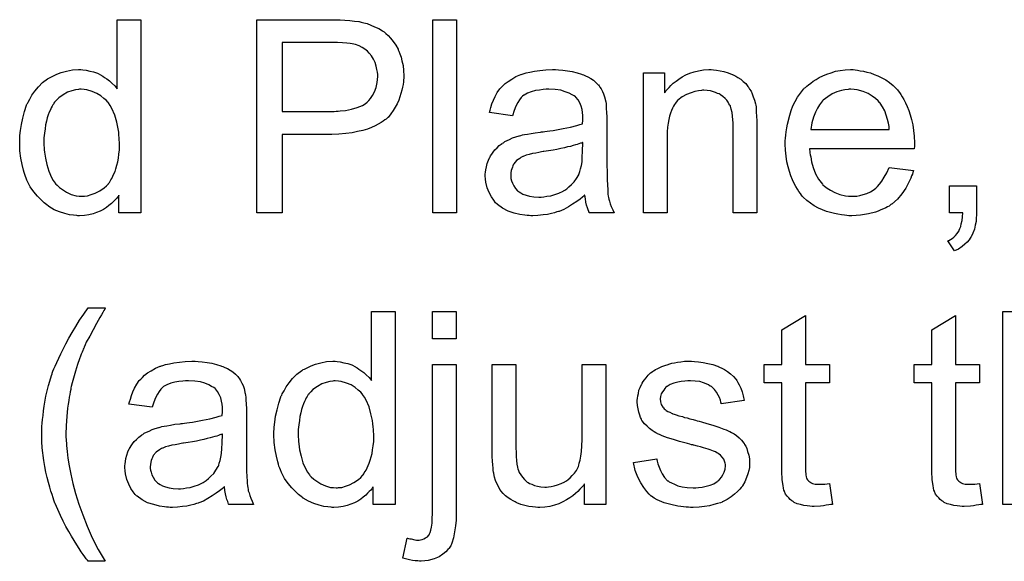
# Model space of a CAD drawing. Extents: x -1.5 to 9, y -3 to 5.
# Tile 339 of 368: x 5.712 to 6.121, y 3.262 to 3.486. Entities that reach past the tile are written whole.
import ezdxf

# ---------------------------------------------------------------- set-up
doc = ezdxf.new("R2010")
doc.units = 0
doc.layers.add('qfn16-30-34-a_mechanical_19', color=1, linetype='CONTINUOUS')

msp = doc.modelspace()

# ---------------------------------------------------------------- linework, layer by layer
at = {"layer": 'qfn16-30-34-a_mechanical_19', "color": 1}
for points in [[(5.762393, 3.406298), (5.753252, 3.406298), (5.753252, 3.413587), (5.753137, 3.413472), (5.753021, 3.41324), (5.752674, 3.412778), (5.752211, 3.412199), (5.751632, 3.41162), (5.750938, 3.410926), (5.750128, 3.410116), (5.749087, 3.409307), (5.748046, 3.408497), (5.746889, 3.407687), (5.7455, 3.406992), (5.743996, 3.406414), (5.742492, 3.405836), (5.740757, 3.405373), (5.738905, 3.405141), (5.736939, 3.405026), (5.736244, 3.405026), (5.735782, 3.405141), (5.734393, 3.405257), (5.732773, 3.405488), (5.730806, 3.405951), (5.728608, 3.406645), (5.72641, 3.407571), (5.724212, 3.408844), (5.724096, 3.408844), (5.72398, 3.409075), (5.723286, 3.409538), (5.722245, 3.410463), (5.720972, 3.41162), (5.719468, 3.413125), (5.717964, 3.414976), (5.71646, 3.417058), (5.715187, 3.419488), (5.715187, 3.419604), (5.715071, 3.419835), (5.714956, 3.420182), (5.714724, 3.420645), (5.714493, 3.421339), (5.714146, 3.422149), (5.713914, 3.422959), (5.713683, 3.424), (5.713104, 3.426314), (5.712526, 3.428976), (5.712179, 3.431984), (5.712063, 3.435223), (5.712063, 3.435339), (5.712063, 3.43557), (5.712063, 3.436033), (5.712063, 3.436727), (5.712179, 3.437422), (5.712179, 3.438347), (5.71241, 3.44043), (5.712757, 3.44286), (5.713336, 3.445521), (5.71403, 3.448297), (5.714956, 3.450959), (5.714956, 3.451074), (5.715071, 3.451306), (5.715303, 3.451653), (5.715534, 3.452115), (5.716228, 3.453388), (5.717154, 3.455008), (5.718311, 3.456744), (5.719815, 3.458479), (5.721551, 3.46033), (5.723633, 3.461834), (5.723749, 3.461834), (5.723864, 3.46195), (5.724212, 3.462181), (5.724674, 3.462413), (5.725831, 3.462991), (5.727451, 3.463801), (5.729302, 3.464495), (5.731501, 3.465074), (5.73393, 3.465537), (5.736476, 3.465652), (5.737401, 3.465652), (5.738327, 3.465537), (5.7396, 3.465421), (5.741104, 3.465074), (5.742724, 3.464727), (5.744343, 3.464148), (5.745847, 3.463338), (5.746079, 3.463223), (5.746542, 3.462991), (5.747236, 3.462413), (5.748162, 3.461834), (5.749319, 3.461024), (5.75036, 3.459983), (5.751517, 3.458942), (5.752558, 3.457669), (5.752558, 3.486363), (5.762393, 3.486363), (5.762393, 3.406298)], [(5.845002, 3.486247), (5.846969, 3.486131), (5.849052, 3.486016), (5.851019, 3.485784), (5.852754, 3.485553), (5.852986, 3.485553), (5.853796, 3.485321), (5.854837, 3.48509), (5.856225, 3.484743), (5.857729, 3.484164), (5.859349, 3.48347), (5.861085, 3.48266), (5.862589, 3.481735), (5.86282, 3.481619), (5.863283, 3.481272), (5.863977, 3.480578), (5.864903, 3.479768), (5.865944, 3.478727), (5.866985, 3.477338), (5.868142, 3.475834), (5.869068, 3.474099), (5.869184, 3.473867), (5.869415, 3.473289), (5.869878, 3.472247), (5.870341, 3.470859), (5.870688, 3.469239), (5.871151, 3.467388), (5.871382, 3.465305), (5.871498, 3.463107), (5.871498, 3.462991), (5.871498, 3.462644), (5.871498, 3.462181), (5.871382, 3.461372), (5.871266, 3.460562), (5.871151, 3.45952), (5.870919, 3.458363), (5.870688, 3.457091), (5.869878, 3.45443), (5.869415, 3.453041), (5.868721, 3.451537), (5.867911, 3.450033), (5.867101, 3.448644), (5.86606, 3.447256), (5.864903, 3.445868), (5.864787, 3.445752), (5.864556, 3.445521), (5.864209, 3.445173), (5.86363, 3.444826), (5.862936, 3.444248), (5.86201, 3.443669), (5.860853, 3.442975), (5.859581, 3.442397), (5.858077, 3.441702), (5.856341, 3.441008), (5.85449, 3.44043), (5.852292, 3.439967), (5.849977, 3.439504), (5.847432, 3.439157), (5.84454, 3.438926), (5.841531, 3.43881), (5.821052, 3.43881), (5.821052, 3.406298), (5.810408, 3.406298), (5.810408, 3.486363), (5.843267, 3.486363), (5.845002, 3.486247)], [(5.893365, 3.406298), (5.88353, 3.406298), (5.88353, 3.486363), (5.893365, 3.486363), (5.893365, 3.406298)], [(5.843961, 3.476875), (5.821052, 3.476875), (5.821052, 3.448297), (5.842573, 3.448297), (5.843383, 3.448413), (5.844193, 3.448413), (5.845118, 3.448529), (5.847316, 3.44876), (5.849746, 3.449223), (5.852176, 3.449917), (5.854374, 3.450843), (5.855415, 3.451421), (5.856225, 3.452115), (5.856457, 3.452347), (5.856919, 3.45281), (5.857614, 3.453735), (5.858424, 3.454892), (5.859234, 3.456396), (5.859928, 3.458248), (5.860391, 3.46033), (5.860622, 3.46276), (5.860622, 3.462876), (5.860622, 3.462991), (5.860622, 3.46357), (5.860506, 3.464611), (5.860275, 3.465768), (5.860043, 3.467041), (5.859581, 3.468545), (5.858886, 3.469933), (5.858077, 3.471322), (5.857961, 3.471437), (5.857614, 3.4719), (5.857035, 3.472479), (5.856341, 3.473289), (5.8553, 3.474099), (5.854143, 3.474793), (5.85287, 3.475487), (5.851366, 3.476065), (5.85125, 3.476065), (5.850787, 3.476181), (5.850093, 3.476297), (5.849168, 3.476528), (5.847779, 3.476644), (5.846044, 3.47676), (5.843961, 3.476875)], [(5.935711, 3.465537), (5.937447, 3.465421), (5.939414, 3.46519), (5.941381, 3.464843), (5.943347, 3.46438), (5.945199, 3.463801), (5.94543, 3.463686), (5.946008, 3.463454), (5.946818, 3.463107), (5.94786, 3.462644), (5.949017, 3.46195), (5.950174, 3.461256), (5.951215, 3.46033), (5.952141, 3.459405), (5.952256, 3.459289), (5.952488, 3.458942), (5.952835, 3.458363), (5.953298, 3.457669), (5.953876, 3.456628), (5.954339, 3.455586), (5.954802, 3.454314), (5.955149, 3.45281), (5.955149, 3.452694), (5.955265, 3.452347), (5.95538, 3.451653), (5.955496, 3.450727), (5.955496, 3.449454), (5.955612, 3.44795), (5.955727, 3.445983), (5.955727, 3.443785), (5.955727, 3.430595), (5.955727, 3.43048), (5.955727, 3.430017), (5.955727, 3.429323), (5.955727, 3.428397), (5.955727, 3.427356), (5.955727, 3.426083), (5.955843, 3.423306), (5.955843, 3.420414), (5.955959, 3.417521), (5.956074, 3.416249), (5.956074, 3.415091), (5.95619, 3.41405), (5.956306, 3.41324), (5.956306, 3.413125), (5.956422, 3.412662), (5.956537, 3.411968), (5.956884, 3.411042), (5.957116, 3.410001), (5.957578, 3.408844), (5.958157, 3.407571), (5.958735, 3.406298), (5.948438, 3.406298), (5.948323, 3.406414), (5.948207, 3.406877), (5.947975, 3.407455), (5.947628, 3.408381), (5.947281, 3.409422), (5.94705, 3.410695), (5.946818, 3.412083), (5.946587, 3.413587), (5.946471, 3.413587), (5.946356, 3.413356), (5.945661, 3.412778), (5.94462, 3.411968), (5.943232, 3.410926), (5.941496, 3.409885), (5.939761, 3.408728), (5.937909, 3.407687), (5.935943, 3.406877), (5.935711, 3.406761), (5.935017, 3.406645), (5.933976, 3.406298), (5.932703, 3.405951), (5.931083, 3.405604), (5.929232, 3.405373), (5.927149, 3.405141), (5.925067, 3.405026), (5.924141, 3.405026), (5.923447, 3.405141), (5.922637, 3.405141), (5.921712, 3.405257), (5.919629, 3.405604), (5.917315, 3.406183), (5.91477, 3.406992), (5.912456, 3.408149), (5.910373, 3.409654), (5.910141, 3.409885), (5.909563, 3.410463), (5.908753, 3.411505), (5.907828, 3.412893), (5.906902, 3.414629), (5.906092, 3.416596), (5.905514, 3.419025), (5.905398, 3.420182), (5.905282, 3.421571), (5.905282, 3.421802), (5.905282, 3.422265), (5.905398, 3.423075), (5.905514, 3.424116), (5.905745, 3.425389), (5.906092, 3.426662), (5.906555, 3.42805), (5.907133, 3.429323), (5.907249, 3.429438), (5.90748, 3.429901), (5.907943, 3.430595), (5.908522, 3.431405), (5.909216, 3.432331), (5.910141, 3.433256), (5.911067, 3.434182), (5.912224, 3.434992), (5.91234, 3.435108), (5.912803, 3.435339), (5.913381, 3.435802), (5.914307, 3.436265), (5.915348, 3.436727), (5.916621, 3.437306), (5.917893, 3.437769), (5.919398, 3.438231), (5.919513, 3.438231), (5.919976, 3.438347), (5.92067, 3.438579), (5.921596, 3.438694), (5.922753, 3.438926), (5.924257, 3.439157), (5.925992, 3.439504), (5.928075, 3.439736), (5.928191, 3.439736), (5.928654, 3.439851), (5.929232, 3.439851), (5.930042, 3.439967), (5.930967, 3.440083), (5.932124, 3.440314), (5.933397, 3.44043), (5.934786, 3.440661), (5.937562, 3.44124), (5.940571, 3.441818), (5.943232, 3.442512), (5.944504, 3.44286), (5.945661, 3.443207), (5.945661, 3.443322), (5.945661, 3.443554), (5.945777, 3.444248), (5.945777, 3.445058), (5.945777, 3.445521), (5.945777, 3.445752), (5.945777, 3.445868), (5.945777, 3.445983), (5.945777, 3.446678), (5.945661, 3.447835), (5.94543, 3.449107), (5.945083, 3.450496), (5.944504, 3.451884), (5.94381, 3.453157), (5.942885, 3.454198), (5.942769, 3.454314), (5.94219, 3.454777), (5.941265, 3.455239), (5.940108, 3.455934), (5.938488, 3.456512), (5.936637, 3.457091), (5.934323, 3.457438), (5.931662, 3.457553), (5.930505, 3.457553), (5.929348, 3.457438), (5.927728, 3.457206), (5.926108, 3.456975), (5.924373, 3.456512), (5.922753, 3.455934), (5.921364, 3.455124), (5.921249, 3.455008), (5.920786, 3.454661), (5.920207, 3.454082), (5.919513, 3.453157), (5.918819, 3.452), (5.918009, 3.450496), (5.917315, 3.448644), (5.916621, 3.446562), (5.907018, 3.447835), (5.907018, 3.44795), (5.907133, 3.448066), (5.907133, 3.448413), (5.907249, 3.448876), (5.907596, 3.449917), (5.908059, 3.451421), (5.908637, 3.452925), (5.909332, 3.454545), (5.910257, 3.456165), (5.911298, 3.457669), (5.911414, 3.457785), (5.911877, 3.458248), (5.912571, 3.458942), (5.913497, 3.459867), (5.91477, 3.460793), (5.916274, 3.461719), (5.918009, 3.46276), (5.919976, 3.46357), (5.920092, 3.46357), (5.920207, 3.463686), (5.920555, 3.463801), (5.921017, 3.463917), (5.922174, 3.464264), (5.923794, 3.464611), (5.925645, 3.464958), (5.927959, 3.465305), (5.930389, 3.465537), (5.933166, 3.465652), (5.934439, 3.465652), (5.935711, 3.465537)], [(5.999925, 3.465537), (6.001197, 3.465421), (6.002702, 3.46519), (6.004321, 3.464843), (6.006057, 3.46438), (6.007677, 3.463686), (6.007908, 3.46357), (6.008371, 3.463338), (6.009181, 3.462991), (6.010106, 3.462413), (6.011263, 3.461719), (6.012305, 3.460793), (6.013346, 3.459867), (6.014271, 3.45871), (6.014387, 3.458595), (6.014619, 3.458132), (6.014966, 3.457553), (6.015544, 3.456744), (6.016007, 3.455586), (6.01647, 3.45443), (6.017048, 3.453041), (6.017395, 3.451537), (6.017395, 3.451421), (6.017511, 3.450959), (6.017627, 3.450264), (6.017743, 3.449339), (6.017743, 3.44795), (6.017858, 3.446331), (6.017974, 3.444364), (6.017974, 3.441934), (6.017974, 3.406298), (6.008139, 3.406298), (6.008139, 3.441471), (6.008139, 3.441587), (6.008139, 3.441702), (6.008139, 3.442512), (6.008139, 3.443554), (6.008024, 3.444826), (6.007908, 3.446331), (6.007677, 3.447835), (6.007329, 3.449223), (6.006982, 3.450496), (6.006982, 3.450611), (6.006751, 3.450959), (6.006404, 3.451537), (6.006057, 3.452231), (6.005478, 3.452925), (6.004784, 3.453735), (6.003859, 3.454545), (6.002817, 3.455239), (6.002702, 3.455355), (6.002354, 3.455586), (6.00166, 3.455818), (6.00085, 3.456165), (5.999925, 3.456512), (5.998768, 3.456859), (5.997379, 3.456975), (5.995991, 3.457091), (5.995412, 3.457091), (5.99495, 3.456975), (5.993793, 3.456859), (5.992288, 3.456628), (5.990669, 3.456049), (5.988818, 3.455355), (5.986966, 3.45443), (5.985231, 3.453041), (5.984999, 3.45281), (5.984537, 3.452231), (5.98419, 3.451768), (5.983842, 3.45119), (5.98338, 3.450496), (5.983033, 3.449686), (5.98257, 3.44876), (5.982107, 3.447603), (5.98176, 3.446331), (5.981413, 3.444942), (5.981181, 3.443438), (5.98095, 3.441818), (5.980718, 3.439851), (5.980718, 3.437884), (5.980718, 3.406298), (5.970884, 3.406298), (5.970884, 3.46438), (5.979677, 3.46438), (5.979677, 3.456049), (5.979793, 3.456165), (5.980024, 3.456512), (5.980371, 3.456975), (5.980834, 3.457553), (5.981528, 3.458248), (5.982338, 3.459057), (5.983264, 3.459983), (5.984421, 3.460909), (5.985578, 3.461719), (5.986966, 3.462644), (5.98847, 3.463454), (5.99009, 3.464148), (5.991941, 3.464727), (5.993793, 3.46519), (5.995875, 3.465537), (5.998074, 3.465652), (5.998999, 3.465652), (5.999925, 3.465537)], [(6.058816, 3.465537), (6.059742, 3.465421), (6.060899, 3.46519), (6.062171, 3.464958), (6.063675, 3.464611), (6.065064, 3.464264), (6.066684, 3.463686), (6.068188, 3.463107), (6.069807, 3.462297), (6.071427, 3.461372), (6.073047, 3.46033), (6.074551, 3.459057), (6.07594, 3.457669), (6.076055, 3.457553), (6.076287, 3.457322), (6.076634, 3.456859), (6.077097, 3.456165), (6.077675, 3.455355), (6.078254, 3.45443), (6.078948, 3.453273), (6.079642, 3.451884), (6.080336, 3.45038), (6.08103, 3.44876), (6.081609, 3.446909), (6.082187, 3.444942), (6.08265, 3.442744), (6.082997, 3.44043), (6.083229, 3.438), (6.083344, 3.435339), (6.083344, 3.435223), (6.083344, 3.43476), (6.083344, 3.433951), (6.083229, 3.432794), (6.039841, 3.432794), (6.039841, 3.432678), (6.039841, 3.432331), (6.039957, 3.431868), (6.039957, 3.431174), (6.040073, 3.430364), (6.040304, 3.429438), (6.040651, 3.427356), (6.041345, 3.425042), (6.042271, 3.422496), (6.043544, 3.420182), (6.045163, 3.4181), (6.045279, 3.4181), (6.045395, 3.417868), (6.046089, 3.41729), (6.04713, 3.41648), (6.048519, 3.41567), (6.05037, 3.414744), (6.052453, 3.413934), (6.054766, 3.413356), (6.056039, 3.41324), (6.057428, 3.413125), (6.058353, 3.413125), (6.059395, 3.41324), (6.060667, 3.413472), (6.062056, 3.413819), (6.063675, 3.414282), (6.06518, 3.414976), (6.066684, 3.415901), (6.066799, 3.416017), (6.067378, 3.41648), (6.068072, 3.417174), (6.068882, 3.4181), (6.069807, 3.419372), (6.070849, 3.420992), (6.07189, 3.422843), (6.072816, 3.425042), (6.082997, 3.423769), (6.082997, 3.423653), (6.082882, 3.423422), (6.082766, 3.422959), (6.082534, 3.422265), (6.082187, 3.421571), (6.08184, 3.420645), (6.080915, 3.418678), (6.079758, 3.41648), (6.078138, 3.414166), (6.076287, 3.411968), (6.073973, 3.409885), (6.073857, 3.409885), (6.073626, 3.409654), (6.073279, 3.409422), (6.072816, 3.409075), (6.072122, 3.408728), (6.071427, 3.408381), (6.070502, 3.407918), (6.06946, 3.407455), (6.068303, 3.406992), (6.067146, 3.40653), (6.064254, 3.405836), (6.061014, 3.405257), (6.057428, 3.405026), (6.056155, 3.405026), (6.055345, 3.405141), (6.054304, 3.405257), (6.053031, 3.405488), (6.051643, 3.40572), (6.050139, 3.405951), (6.046899, 3.406877), (6.045163, 3.407571), (6.043544, 3.408265), (6.041808, 3.409191), (6.040188, 3.410232), (6.038684, 3.411389), (6.03718, 3.412778), (6.037064, 3.412893), (6.036833, 3.413125), (6.036486, 3.413587), (6.036023, 3.414282), (6.035445, 3.415091), (6.034866, 3.416017), (6.034172, 3.417174), (6.033478, 3.418447), (6.032783, 3.419951), (6.032089, 3.421571), (6.031511, 3.423422), (6.030932, 3.425389), (6.03047, 3.427471), (6.030122, 3.429785), (6.029891, 3.432215), (6.029775, 3.43476), (6.029775, 3.434876), (6.029775, 3.435455), (6.029775, 3.436149), (6.029891, 3.43719), (6.030007, 3.438463), (6.030122, 3.439851), (6.030354, 3.441471), (6.030701, 3.443091), (6.031627, 3.446793), (6.032205, 3.448644), (6.032899, 3.450611), (6.033825, 3.452463), (6.034866, 3.454198), (6.036023, 3.455934), (6.037296, 3.457553), (6.037412, 3.457669), (6.037643, 3.457901), (6.038106, 3.458248), (6.038684, 3.458826), (6.039378, 3.459405), (6.040304, 3.460099), (6.041345, 3.460909), (6.042618, 3.461603), (6.043891, 3.462413), (6.045395, 3.463107), (6.047015, 3.463801), (6.04875, 3.46438), (6.050601, 3.464958), (6.052568, 3.465305), (6.054651, 3.465537), (6.056849, 3.465652), (6.058006, 3.465652), (6.058816, 3.465537)], [(5.737517, 3.457553), (5.736939, 3.457553), (5.736476, 3.457438), (5.735203, 3.457322), (5.733699, 3.456859), (5.731963, 3.456281), (5.730112, 3.455239), (5.728261, 3.453967), (5.727336, 3.453041), (5.726526, 3.452115), (5.726526, 3.452), (5.726294, 3.451884), (5.726178, 3.451537), (5.725831, 3.451074), (5.725484, 3.450496), (5.725137, 3.449802), (5.72479, 3.448992), (5.724327, 3.448066), (5.723864, 3.446909), (5.723517, 3.445636), (5.72317, 3.444248), (5.722823, 3.442744), (5.722592, 3.441124), (5.72236, 3.439273), (5.722129, 3.437306), (5.722129, 3.435223), (5.722129, 3.435108), (5.722129, 3.43476), (5.722129, 3.434182), (5.722245, 3.433372), (5.722245, 3.432447), (5.72236, 3.431405), (5.722708, 3.428976), (5.723286, 3.426314), (5.724096, 3.423538), (5.725253, 3.420876), (5.725947, 3.41972), (5.726757, 3.418562), (5.726873, 3.418562), (5.726988, 3.418331), (5.727567, 3.417753), (5.728608, 3.416827), (5.729881, 3.415901), (5.731501, 3.41486), (5.733468, 3.413934), (5.73555, 3.413356), (5.736707, 3.41324), (5.737864, 3.413125), (5.738443, 3.413125), (5.738905, 3.41324), (5.740178, 3.413356), (5.741682, 3.413819), (5.743418, 3.414397), (5.745269, 3.415323), (5.74712, 3.416596), (5.748046, 3.417405), (5.748856, 3.418331), (5.748856, 3.418447), (5.749087, 3.418562), (5.749319, 3.41891), (5.74955, 3.419372), (5.749897, 3.419951), (5.75036, 3.420529), (5.750707, 3.421455), (5.75117, 3.422381), (5.751632, 3.423422), (5.75198, 3.424579), (5.752442, 3.425967), (5.752789, 3.427356), (5.753021, 3.428976), (5.753252, 3.430595), (5.753484, 3.432447), (5.753484, 3.434413), (5.753484, 3.434529), (5.753484, 3.434992), (5.753484, 3.43557), (5.753368, 3.43638), (5.753368, 3.437306), (5.753252, 3.438463), (5.753137, 3.439736), (5.752905, 3.441124), (5.752327, 3.443901), (5.751517, 3.446793), (5.75036, 3.44957), (5.749666, 3.450727), (5.748856, 3.451884), (5.748856, 3.452), (5.748624, 3.452115), (5.748046, 3.45281), (5.747005, 3.453735), (5.745732, 3.454777), (5.744112, 3.455818), (5.742145, 3.456628), (5.739947, 3.457322), (5.73879, 3.457438), (5.737517, 3.457553)], [(6.056965, 3.457553), (6.056271, 3.457553), (6.055808, 3.457438), (6.054535, 3.457322), (6.053031, 3.456975), (6.05118, 3.456396), (6.049213, 3.455586), (6.047362, 3.45443), (6.045511, 3.452925), (6.045279, 3.452694), (6.044816, 3.452115), (6.044006, 3.451074), (6.043197, 3.449686), (6.042271, 3.448066), (6.041461, 3.445983), (6.040767, 3.443554), (6.04042, 3.440893), (6.072931, 3.440893), (6.072931, 3.441008), (6.072931, 3.44124), (6.072816, 3.441587), (6.072816, 3.44205), (6.072584, 3.443438), (6.072237, 3.444942), (6.071659, 3.446793), (6.07108, 3.448529), (6.070155, 3.450264), (6.069113, 3.451768), (6.069113, 3.451884), (6.068882, 3.452), (6.068303, 3.452694), (6.067262, 3.45362), (6.065874, 3.454661), (6.064138, 3.455702), (6.062056, 3.456628), (6.059626, 3.457322), (6.058353, 3.457438), (6.056965, 3.457553)], [(5.945777, 3.435455), (5.945661, 3.435455), (5.945546, 3.435339), (5.945199, 3.435223), (5.944736, 3.435108), (5.944157, 3.434876), (5.943463, 3.434645), (5.942653, 3.434413), (5.941728, 3.434182), (5.940686, 3.433835), (5.939414, 3.433604), (5.938141, 3.433256), (5.936637, 3.432909), (5.935017, 3.432562), (5.933397, 3.432215), (5.931546, 3.431984), (5.929579, 3.431637), (5.929348, 3.431637), (5.928654, 3.431521), (5.927497, 3.431289), (5.926224, 3.431058), (5.924835, 3.430827), (5.923447, 3.43048), (5.922174, 3.430133), (5.921017, 3.42967), (5.920902, 3.42967), (5.920555, 3.429438), (5.920092, 3.429207), (5.919629, 3.42886), (5.91824, 3.427934), (5.917083, 3.426546), (5.917083, 3.42643), (5.916852, 3.426199), (5.916736, 3.425736), (5.916505, 3.425157), (5.916274, 3.424463), (5.916042, 3.423769), (5.915926, 3.422843), (5.915811, 3.421918), (5.915811, 3.421802), (5.915811, 3.421224), (5.915926, 3.420529), (5.916158, 3.419604), (5.916505, 3.418562), (5.917083, 3.417521), (5.917778, 3.416364), (5.918703, 3.415323), (5.918819, 3.415207), (5.919282, 3.414976), (5.919976, 3.414513), (5.920902, 3.41405), (5.922174, 3.413587), (5.923678, 3.413125), (5.925414, 3.412893), (5.927497, 3.412778), (5.928422, 3.412778), (5.929579, 3.412893), (5.930852, 3.413125), (5.932472, 3.413356), (5.934091, 3.413819), (5.935827, 3.414397), (5.937562, 3.415207), (5.937794, 3.415323), (5.938257, 3.41567), (5.939066, 3.416249), (5.939992, 3.417058), (5.941033, 3.417984), (5.94219, 3.419141), (5.943116, 3.420529), (5.944042, 3.422034), (5.944157, 3.422149), (5.944273, 3.422612), (5.944504, 3.423422), (5.944851, 3.424463), (5.945199, 3.425852), (5.94543, 3.427471), (5.945546, 3.429438), (5.945661, 3.431752), (5.945777, 3.435455)], [(6.109145, 3.406298), (6.109145, 3.406183), (6.109145, 3.406067), (6.109145, 3.40572), (6.109145, 3.405257), (6.10903, 3.404216), (6.108914, 3.402712), (6.108567, 3.401207), (6.10822, 3.399472), (6.107641, 3.397852), (6.106947, 3.396348), (6.106832, 3.396232), (6.106484, 3.39577), (6.106022, 3.395075), (6.105212, 3.39415), (6.104286, 3.393224), (6.103129, 3.392299), (6.101625, 3.391257), (6.100005, 3.390447), (6.097228, 3.394613), (6.097344, 3.394728), (6.097691, 3.394844), (6.09827, 3.395191), (6.098964, 3.395654), (6.099658, 3.396232), (6.100468, 3.396927), (6.101162, 3.397736), (6.101741, 3.398662), (6.101856, 3.398778), (6.101972, 3.399125), (6.102203, 3.399819), (6.102551, 3.400629), (6.102782, 3.40167), (6.103129, 3.403059), (6.10336, 3.404563), (6.103476, 3.406298), (6.097923, 3.406298), (6.097923, 3.417521), (6.109145, 3.417521), (6.109145, 3.406298)], [(5.747467, 3.366683), (5.747352, 3.366336), (5.747005, 3.365757), (5.746542, 3.364947), (5.745963, 3.364021), (5.745385, 3.362865), (5.743996, 3.360435), (5.742492, 3.357774), (5.741104, 3.355113), (5.739715, 3.352567), (5.739253, 3.351526), (5.73879, 3.350485), (5.73879, 3.350369), (5.738674, 3.350137), (5.738443, 3.34979), (5.738211, 3.349212), (5.73798, 3.348518), (5.737633, 3.347708), (5.737286, 3.346782), (5.736939, 3.345741), (5.736013, 3.343311), (5.735203, 3.34065), (5.734393, 3.337758), (5.733583, 3.334749), (5.733583, 3.334634), (5.733468, 3.334287), (5.733352, 3.333708), (5.733236, 3.333014), (5.733005, 3.332088), (5.732889, 3.330931), (5.732658, 3.329774), (5.732426, 3.328386), (5.732195, 3.326882), (5.731963, 3.325262), (5.731616, 3.321791), (5.731385, 3.318089), (5.731269, 3.314271), (5.731269, 3.314155), (5.731269, 3.313923), (5.731269, 3.313576), (5.731269, 3.313113), (5.731385, 3.312419), (5.731385, 3.311725), (5.731501, 3.3108), (5.731501, 3.309758), (5.731732, 3.307329), (5.732079, 3.304552), (5.732658, 3.301312), (5.733352, 3.297841), (5.734162, 3.294023), (5.735203, 3.289858), (5.736592, 3.285461), (5.738211, 3.280949), (5.740062, 3.276321), (5.742145, 3.271461), (5.74469, 3.266602), (5.747583, 3.261743), (5.740525, 3.261743), (5.74041, 3.261858), (5.740178, 3.262206), (5.739715, 3.262784), (5.739137, 3.263594), (5.738443, 3.264519), (5.737633, 3.265677), (5.736707, 3.267065), (5.735782, 3.268569), (5.734625, 3.270305), (5.733583, 3.272156), (5.732426, 3.274123), (5.731269, 3.276205), (5.730112, 3.278403), (5.728955, 3.280718), (5.726757, 3.285693), (5.726641, 3.285808), (5.726526, 3.286271), (5.726294, 3.287081), (5.725947, 3.288122), (5.725484, 3.289395), (5.725021, 3.290783), (5.724559, 3.292519), (5.72398, 3.294486), (5.723517, 3.296453), (5.722939, 3.298767), (5.722476, 3.301081), (5.722129, 3.30351), (5.721435, 3.308833), (5.721319, 3.311494), (5.721203, 3.314271), (5.721203, 3.314386), (5.721203, 3.314849), (5.721203, 3.315543), (5.721319, 3.316469), (5.721319, 3.317626), (5.721435, 3.319014), (5.721551, 3.320518), (5.721782, 3.322254), (5.721898, 3.324105), (5.722245, 3.326072), (5.722939, 3.330237), (5.72398, 3.334634), (5.725369, 3.339146), (5.725484, 3.339262), (5.7256, 3.339724), (5.725831, 3.340534), (5.726294, 3.341576), (5.726757, 3.342733), (5.727451, 3.344237), (5.728261, 3.345972), (5.729071, 3.347823), (5.730112, 3.34979), (5.731154, 3.351989), (5.732426, 3.354303), (5.733815, 3.356617), (5.735319, 3.359162), (5.736939, 3.361707), (5.738674, 3.364253), (5.740525, 3.366798), (5.747583, 3.366798), (5.747467, 3.366683)], [(5.867911, 3.285345), (5.858771, 3.285345), (5.858771, 3.292635), (5.858655, 3.292519), (5.858539, 3.292287), (5.858192, 3.291825), (5.857729, 3.291246), (5.857151, 3.290668), (5.856457, 3.289974), (5.855647, 3.289164), (5.854605, 3.288354), (5.853564, 3.287544), (5.852407, 3.286734), (5.851019, 3.28604), (5.849515, 3.285461), (5.848011, 3.284883), (5.846275, 3.28442), (5.844424, 3.284189), (5.842457, 3.284073), (5.841763, 3.284073), (5.8413, 3.284189), (5.839912, 3.284304), (5.838292, 3.284536), (5.836325, 3.284998), (5.834127, 3.285693), (5.831928, 3.286618), (5.82973, 3.287891), (5.829614, 3.287891), (5.829499, 3.288122), (5.828804, 3.288585), (5.827763, 3.289511), (5.82649, 3.290668), (5.824986, 3.292172), (5.823482, 3.294023), (5.821978, 3.296106), (5.820705, 3.298535), (5.820705, 3.298651), (5.82059, 3.298882), (5.820474, 3.299229), (5.820243, 3.299692), (5.820011, 3.300387), (5.819664, 3.301196), (5.819433, 3.302006), (5.819201, 3.303048), (5.818623, 3.305362), (5.818044, 3.308023), (5.817697, 3.311031), (5.817582, 3.314271), (5.817582, 3.314386), (5.817582, 3.314618), (5.817582, 3.31508), (5.817582, 3.315775), (5.817697, 3.316469), (5.817697, 3.317394), (5.817929, 3.319477), (5.818276, 3.321907), (5.818854, 3.324568), (5.819548, 3.327345), (5.820474, 3.330006), (5.820474, 3.330121), (5.82059, 3.330353), (5.820821, 3.3307), (5.821052, 3.331163), (5.821747, 3.332435), (5.822672, 3.334055), (5.823829, 3.335791), (5.825333, 3.337526), (5.827069, 3.339377), (5.829151, 3.340881), (5.829267, 3.340881), (5.829383, 3.340997), (5.82973, 3.341229), (5.830193, 3.34146), (5.83135, 3.342039), (5.83297, 3.342848), (5.834821, 3.343543), (5.837019, 3.344121), (5.839449, 3.344584), (5.841994, 3.3447), (5.84292, 3.3447), (5.843845, 3.344584), (5.845118, 3.344468), (5.846622, 3.344121), (5.848242, 3.343774), (5.849862, 3.343195), (5.851366, 3.342386), (5.851597, 3.34227), (5.85206, 3.342039), (5.852754, 3.34146), (5.85368, 3.340881), (5.854837, 3.340072), (5.855878, 3.33903), (5.857035, 3.337989), (5.858077, 3.336716), (5.858077, 3.36541), (5.867911, 3.36541), (5.867911, 3.285345)], [(5.893249, 3.353956), (5.883415, 3.353956), (5.883415, 3.36541), (5.893249, 3.36541), (5.893249, 3.353956)], [(6.038106, 3.343427), (6.048056, 3.343427), (6.048056, 3.335791), (6.038106, 3.335791), (6.038106, 3.301659), (6.038106, 3.301428), (6.038106, 3.300965), (6.038106, 3.300271), (6.038221, 3.299461), (6.038337, 3.29761), (6.038453, 3.2968), (6.038569, 3.296221), (6.038684, 3.29599), (6.039031, 3.295527), (6.039494, 3.294949), (6.040304, 3.29437), (6.040535, 3.294254), (6.041114, 3.294023), (6.042155, 3.293792), (6.043659, 3.293676), (6.044816, 3.293676), (6.045395, 3.293792), (6.046205, 3.293792), (6.04713, 3.293907), (6.048056, 3.294023), (6.049329, 3.285345), (6.049097, 3.285345), (6.048634, 3.28523), (6.047824, 3.285114), (6.046783, 3.284998), (6.045626, 3.284767), (6.044354, 3.284651), (6.041808, 3.284536), (6.040882, 3.284536), (6.039957, 3.284651), (6.0388, 3.284767), (6.037412, 3.284883), (6.036023, 3.28523), (6.03475, 3.285577), (6.033478, 3.286155), (6.033362, 3.286271), (6.033015, 3.286503), (6.032552, 3.28685), (6.031858, 3.287428), (6.031279, 3.288007), (6.030585, 3.288816), (6.029891, 3.289626), (6.029428, 3.290668), (6.029428, 3.290783), (6.029197, 3.291246), (6.029081, 3.292056), (6.02885, 3.293213), (6.028618, 3.294717), (6.028503, 3.295643), (6.028503, 3.296684), (6.028387, 3.297957), (6.028271, 3.299229), (6.028271, 3.300618), (6.028271, 3.302238), (6.028271, 3.335791), (6.020982, 3.335791), (6.020982, 3.343427), (6.028271, 3.343427), (6.028271, 3.357774), (6.038106, 3.363674), (6.038106, 3.343427)], [(6.100352, 3.343427), (6.110302, 3.343427), (6.110302, 3.335791), (6.100352, 3.335791), (6.100352, 3.301659), (6.100352, 3.301428), (6.100352, 3.300965), (6.100352, 3.300271), (6.100468, 3.299461), (6.100584, 3.29761), (6.100699, 3.2968), (6.100815, 3.296221), (6.100931, 3.29599), (6.101278, 3.295527), (6.101741, 3.294949), (6.102551, 3.29437), (6.102782, 3.294254), (6.10336, 3.294023), (6.104402, 3.293792), (6.105906, 3.293676), (6.107063, 3.293676), (6.107641, 3.293792), (6.108451, 3.293792), (6.109377, 3.293907), (6.110302, 3.294023), (6.111575, 3.285345), (6.111344, 3.285345), (6.110881, 3.28523), (6.110071, 3.285114), (6.10903, 3.284998), (6.107873, 3.284767), (6.1066, 3.284651), (6.104055, 3.284536), (6.103129, 3.284536), (6.102203, 3.284651), (6.101047, 3.284767), (6.099658, 3.284883), (6.09827, 3.28523), (6.096997, 3.285577), (6.095724, 3.286155), (6.095609, 3.286271), (6.095261, 3.286503), (6.094799, 3.28685), (6.094105, 3.287428), (6.093526, 3.288007), (6.092832, 3.288816), (6.092138, 3.289626), (6.091675, 3.290668), (6.091675, 3.290783), (6.091443, 3.291246), (6.091328, 3.292056), (6.091096, 3.293213), (6.090865, 3.294717), (6.090749, 3.295643), (6.090749, 3.296684), (6.090633, 3.297957), (6.090518, 3.299229), (6.090518, 3.300618), (6.090518, 3.302238), (6.090518, 3.335791), (6.083229, 3.335791), (6.083229, 3.343427), (6.090518, 3.343427), (6.090518, 3.357774), (6.100352, 3.363674), (6.100352, 3.343427)], [(6.129856, 3.285345), (6.120021, 3.285345), (6.120021, 3.36541), (6.129856, 3.36541)], [(5.786111, 3.344584), (5.787847, 3.344468), (5.789814, 3.344237), (5.79178, 3.34389), (5.793747, 3.343427), (5.795599, 3.342848), (5.79583, 3.342733), (5.796408, 3.342501), (5.797218, 3.342154), (5.79826, 3.341691), (5.799417, 3.340997), (5.800574, 3.340303), (5.801615, 3.339377), (5.802541, 3.338452), (5.802656, 3.338336), (5.802888, 3.337989), (5.803235, 3.33741), (5.803698, 3.336716), (5.804276, 3.335675), (5.804739, 3.334634), (5.805202, 3.333361), (5.805549, 3.331857), (5.805549, 3.331741), (5.805664, 3.331394), (5.80578, 3.3307), (5.805896, 3.329774), (5.805896, 3.328502), (5.806011, 3.326997), (5.806127, 3.325031), (5.806127, 3.322832), (5.806127, 3.309642), (5.806127, 3.309527), (5.806127, 3.309064), (5.806127, 3.30837), (5.806127, 3.307444), (5.806127, 3.306403), (5.806127, 3.30513), (5.806243, 3.302353), (5.806243, 3.299461), (5.806359, 3.296568), (5.806474, 3.295296), (5.806474, 3.294139), (5.80659, 3.293097), (5.806706, 3.292287), (5.806706, 3.292172), (5.806821, 3.291709), (5.806937, 3.291015), (5.807284, 3.290089), (5.807516, 3.289048), (5.807978, 3.287891), (5.808557, 3.286618), (5.809135, 3.285345), (5.798838, 3.285345), (5.798722, 3.285461), (5.798607, 3.285924), (5.798375, 3.286503), (5.798028, 3.287428), (5.797681, 3.288469), (5.79745, 3.289742), (5.797218, 3.291131), (5.796987, 3.292635), (5.796871, 3.292635), (5.796756, 3.292403), (5.796061, 3.291825), (5.79502, 3.291015), (5.793632, 3.289974), (5.791896, 3.288932), (5.790161, 3.287775), (5.788309, 3.286734), (5.786342, 3.285924), (5.786111, 3.285808), (5.785417, 3.285693), (5.784376, 3.285345), (5.783103, 3.284998), (5.781483, 3.284651), (5.779632, 3.28442), (5.777549, 3.284189), (5.775467, 3.284073), (5.774541, 3.284073), (5.773847, 3.284189), (5.773037, 3.284189), (5.772111, 3.284304), (5.770029, 3.284651), (5.767715, 3.28523), (5.765169, 3.28604), (5.762855, 3.287197), (5.760773, 3.288701), (5.760541, 3.288932), (5.759963, 3.289511), (5.759153, 3.290552), (5.758227, 3.29194), (5.757302, 3.293676), (5.756492, 3.295643), (5.755913, 3.298073), (5.755798, 3.299229), (5.755682, 3.300618), (5.755682, 3.300849), (5.755682, 3.301312), (5.755798, 3.302122), (5.755913, 3.303163), (5.756145, 3.304436), (5.756492, 3.305709), (5.756955, 3.307097), (5.757533, 3.30837), (5.757649, 3.308485), (5.75788, 3.308948), (5.758343, 3.309642), (5.758922, 3.310452), (5.759616, 3.311378), (5.760541, 3.312304), (5.761467, 3.313229), (5.762624, 3.314039), (5.76274, 3.314155), (5.763203, 3.314386), (5.763781, 3.314849), (5.764707, 3.315312), (5.765748, 3.315775), (5.767021, 3.316353), (5.768293, 3.316816), (5.769797, 3.317279), (5.769913, 3.317279), (5.770376, 3.317394), (5.77107, 3.317626), (5.771996, 3.317742), (5.773153, 3.317973), (5.774657, 3.318204), (5.776392, 3.318551), (5.778475, 3.318783), (5.778591, 3.318783), (5.779053, 3.318898), (5.779632, 3.318898), (5.780442, 3.319014), (5.781367, 3.31913), (5.782524, 3.319361), (5.783797, 3.319477), (5.785185, 3.319708), (5.787962, 3.320287), (5.790971, 3.320865), (5.793632, 3.32156), (5.794904, 3.321907), (5.796061, 3.322254), (5.796061, 3.322369), (5.796061, 3.322601), (5.796177, 3.323295), (5.796177, 3.324105), (5.796177, 3.324568), (5.796177, 3.324799), (5.796177, 3.324915), (5.796177, 3.325031), (5.796177, 3.325725), (5.796061, 3.326882), (5.79583, 3.328155), (5.795483, 3.329543), (5.794904, 3.330931), (5.79421, 3.332204), (5.793284, 3.333245), (5.793169, 3.333361), (5.79259, 3.333824), (5.791665, 3.334287), (5.790508, 3.334981), (5.788888, 3.335559), (5.787037, 3.336138), (5.784723, 3.336485), (5.782062, 3.336601), (5.780905, 3.336601), (5.779748, 3.336485), (5.778128, 3.336253), (5.776508, 3.336022), (5.774773, 3.335559), (5.773153, 3.334981), (5.771764, 3.334171), (5.771649, 3.334055), (5.771186, 3.333708), (5.770607, 3.33313), (5.769913, 3.332204), (5.769219, 3.331047), (5.768409, 3.329543), (5.767715, 3.327692), (5.767021, 3.325609), (5.757417, 3.326882), (5.757417, 3.326997), (5.757533, 3.327113), (5.757533, 3.32746), (5.757649, 3.327923), (5.757996, 3.328964), (5.758459, 3.330468), (5.759037, 3.331973), (5.759731, 3.333592), (5.760657, 3.335212), (5.761698, 3.336716), (5.761814, 3.336832), (5.762277, 3.337295), (5.762971, 3.337989), (5.763897, 3.338915), (5.765169, 3.33984), (5.766673, 3.340766), (5.768409, 3.341807), (5.770376, 3.342617), (5.770492, 3.342617), (5.770607, 3.342733), (5.770954, 3.342848), (5.771417, 3.342964), (5.772574, 3.343311), (5.774194, 3.343658), (5.776045, 3.344005), (5.778359, 3.344352), (5.780789, 3.344584), (5.783566, 3.3447), (5.784838, 3.3447), (5.786111, 3.344584)], [(5.893249, 3.282337), (5.893249, 3.282222), (5.893249, 3.281874), (5.893249, 3.281296), (5.893249, 3.280602), (5.893134, 3.279676), (5.893134, 3.278751), (5.892902, 3.276437), (5.892555, 3.274007), (5.892092, 3.271461), (5.891398, 3.269263), (5.890935, 3.268222), (5.890472, 3.267412), (5.890472, 3.267296), (5.890357, 3.267181), (5.889778, 3.266602), (5.888853, 3.265677), (5.887696, 3.264635), (5.886076, 3.263594), (5.883993, 3.262784), (5.881564, 3.26209), (5.880175, 3.261974), (5.878671, 3.261858), (5.877977, 3.261858), (5.877283, 3.261974), (5.876241, 3.261974), (5.875084, 3.26209), (5.873812, 3.262321), (5.871035, 3.263015), (5.872886, 3.271346), (5.873002, 3.271346), (5.873349, 3.27123), (5.873927, 3.271114), (5.874506, 3.270999), (5.87601, 3.270652), (5.876704, 3.270536), (5.877861, 3.270536), (5.87844, 3.270652), (5.879134, 3.270767), (5.879828, 3.270999), (5.880522, 3.271461), (5.881332, 3.271924), (5.881911, 3.272619), (5.882026, 3.272734), (5.882142, 3.273081), (5.882373, 3.27366), (5.882721, 3.274585), (5.882952, 3.275858), (5.883068, 3.276784), (5.883183, 3.277594), (5.883299, 3.278635), (5.883299, 3.279908), (5.883415, 3.28118), (5.883415, 3.282569), (5.883415, 3.343427), (5.893249, 3.343427), (5.893249, 3.282337)], [(5.955265, 3.285345), (5.946471, 3.285345), (5.946471, 3.293792), (5.946356, 3.293676), (5.946124, 3.293329), (5.945777, 3.292866), (5.945199, 3.292287), (5.944504, 3.291593), (5.943694, 3.290668), (5.942769, 3.289858), (5.941612, 3.288932), (5.940339, 3.288007), (5.938951, 3.287197), (5.937447, 3.286387), (5.935827, 3.285577), (5.933976, 3.284998), (5.932124, 3.284536), (5.930042, 3.284189), (5.927959, 3.284073), (5.927149, 3.284073), (5.926108, 3.284189), (5.924835, 3.284304), (5.923331, 3.284536), (5.921712, 3.284883), (5.920092, 3.285345), (5.918356, 3.28604), (5.918125, 3.286155), (5.917662, 3.286387), (5.916852, 3.28685), (5.915926, 3.287428), (5.91477, 3.288122), (5.913728, 3.288932), (5.912687, 3.289858), (5.911761, 3.290899), (5.911646, 3.291015), (5.911414, 3.291478), (5.911067, 3.292056), (5.910604, 3.292982), (5.910026, 3.294023), (5.909563, 3.295296), (5.9091, 3.296684), (5.908753, 3.298188), (5.908753, 3.298304), (5.908637, 3.298767), (5.908522, 3.299461), (5.908522, 3.300387), (5.908406, 3.301775), (5.90829, 3.303279), (5.908175, 3.305246), (5.908175, 3.307444), (5.908175, 3.343427), (5.918009, 3.343427), (5.918009, 3.311147), (5.918009, 3.311031), (5.918009, 3.3108), (5.918009, 3.310452), (5.918009, 3.309874), (5.918009, 3.308601), (5.918125, 3.306981), (5.918125, 3.305246), (5.91824, 3.30351), (5.918356, 3.302006), (5.918588, 3.300734), (5.918588, 3.300618), (5.918819, 3.300155), (5.91905, 3.299461), (5.919398, 3.298535), (5.919976, 3.29761), (5.92067, 3.296568), (5.92148, 3.295643), (5.922521, 3.294717), (5.922637, 3.294602), (5.9231, 3.29437), (5.923678, 3.294023), (5.924604, 3.293676), (5.925645, 3.293213), (5.926918, 3.292866), (5.928306, 3.292635), (5.929926, 3.292519), (5.930736, 3.292519), (5.931546, 3.292635), (5.932587, 3.29275), (5.93386, 3.293097), (5.935248, 3.293445), (5.936752, 3.294023), (5.938257, 3.294717), (5.938488, 3.294833), (5.938951, 3.29518), (5.939645, 3.295643), (5.940455, 3.296337), (5.941381, 3.297263), (5.942306, 3.298304), (5.943116, 3.299461), (5.94381, 3.300849), (5.943926, 3.301081), (5.944042, 3.301544), (5.944273, 3.302469), (5.94462, 3.303742), (5.944967, 3.305362), (5.945199, 3.307329), (5.945314, 3.309642), (5.94543, 3.312304), (5.94543, 3.343427), (5.955265, 3.343427), (5.955265, 3.285345)], [(5.992057, 3.344584), (5.993793, 3.344468), (5.995644, 3.344237), (5.997611, 3.343774), (5.999693, 3.343311), (6.00166, 3.342617), (6.001776, 3.342617), (6.001892, 3.342501), (6.00247, 3.34227), (6.003396, 3.341807), (6.004553, 3.341229), (6.005825, 3.340419), (6.007098, 3.339493), (6.008255, 3.338452), (6.009296, 3.337295), (6.009412, 3.337179), (6.009644, 3.336716), (6.010106, 3.335906), (6.010685, 3.334981), (6.011263, 3.333592), (6.011842, 3.332088), (6.012305, 3.330353), (6.012767, 3.328386), (6.003164, 3.327113), (6.003164, 3.327345), (6.003049, 3.327807), (6.002817, 3.328617), (6.00247, 3.329659), (6.001892, 3.3307), (6.001197, 3.331857), (6.000387, 3.333014), (5.99923, 3.334055), (5.999115, 3.334171), (5.998652, 3.334402), (5.997958, 3.334865), (5.996917, 3.335328), (5.99576, 3.335791), (5.994255, 3.336253), (5.992404, 3.336485), (5.990437, 3.336601), (5.98928, 3.336601), (5.988123, 3.336485), (5.986619, 3.336369), (5.985115, 3.336022), (5.983495, 3.335675), (5.981991, 3.335097), (5.980718, 3.334287), (5.980603, 3.334171), (5.980256, 3.333939), (5.979793, 3.333477), (5.97933, 3.332782), (5.978752, 3.332088), (5.978289, 3.331163), (5.977942, 3.330121), (5.977826, 3.32908), (5.977826, 3.328964), (5.977826, 3.328733), (5.977942, 3.328386), (5.977942, 3.327923), (5.978289, 3.326766), (5.978983, 3.325609), (5.979099, 3.325493), (5.979214, 3.325378), (5.979446, 3.325031), (5.979909, 3.324684), (5.980371, 3.324336), (5.981066, 3.323874), (5.981876, 3.323526), (5.982801, 3.323064), (5.982917, 3.323064), (5.983148, 3.322948), (5.983611, 3.322832), (5.984421, 3.322485), (5.985578, 3.322138), (5.987082, 3.321791), (5.988008, 3.321444), (5.989049, 3.321213), (5.990206, 3.320865), (5.991479, 3.320518), (5.991594, 3.320518), (5.991941, 3.320403), (5.99252, 3.320287), (5.993214, 3.320055), (5.994024, 3.319824), (5.995065, 3.319593), (5.997264, 3.318898), (5.999693, 3.318204), (6.002123, 3.317394), (6.004321, 3.316584), (6.005247, 3.316237), (6.006057, 3.31589), (6.006288, 3.315775), (6.006751, 3.315543), (6.007445, 3.315196), (6.008486, 3.314618), (6.009528, 3.313923), (6.010569, 3.312998), (6.01161, 3.311956), (6.012536, 3.3108), (6.012652, 3.310684), (6.012883, 3.310221), (6.013346, 3.309527), (6.013809, 3.308485), (6.014156, 3.307213), (6.014619, 3.305824), (6.01485, 3.304205), (6.014966, 3.302353), (6.014966, 3.302122), (6.014966, 3.301544), (6.01485, 3.300618), (6.014619, 3.299345), (6.014271, 3.297957), (6.013693, 3.296453), (6.012999, 3.294717), (6.012073, 3.293097), (6.011958, 3.292866), (6.011495, 3.292403), (6.010916, 3.291593), (6.009991, 3.290668), (6.008718, 3.289626), (6.007329, 3.288469), (6.00571, 3.287428), (6.003743, 3.286387), (6.003627, 3.286387), (6.003511, 3.286271), (6.002817, 3.28604), (6.00166, 3.285693), (6.000156, 3.28523), (5.998305, 3.284767), (5.996222, 3.28442), (5.994024, 3.284189), (5.991479, 3.284073), (5.990437, 3.284073), (5.989627, 3.284189), (5.988702, 3.284189), (5.987545, 3.284304), (5.986388, 3.28442), (5.985115, 3.284651), (5.982338, 3.28523), (5.979446, 3.28604), (5.976669, 3.287197), (5.975396, 3.287891), (5.974239, 3.288701), (5.974124, 3.288816), (5.974008, 3.288932), (5.973314, 3.289626), (5.972272, 3.290668), (5.971115, 3.292287), (5.969843, 3.294254), (5.96857, 3.296568), (5.967529, 3.299461), (5.966719, 3.3027), (5.976438, 3.304205), (5.976438, 3.304089), (5.976438, 3.303973), (5.976669, 3.303279), (5.9769, 3.302122), (5.977363, 3.300849), (5.977942, 3.299461), (5.978636, 3.297957), (5.979677, 3.296453), (5.98095, 3.29518), (5.981181, 3.295064), (5.981644, 3.294717), (5.98257, 3.294254), (5.983727, 3.293676), (5.985231, 3.293097), (5.986966, 3.292635), (5.989049, 3.292287), (5.991479, 3.292172), (5.992636, 3.292172), (5.993793, 3.292287), (5.995297, 3.292519), (5.996917, 3.292866), (5.998652, 3.293329), (6.000156, 3.293907), (6.001544, 3.294833), (6.00166, 3.294949), (6.002123, 3.295296), (6.002586, 3.295874), (6.00328, 3.296684), (6.003859, 3.29761), (6.004437, 3.298767), (6.004784, 3.299924), (6.0049, 3.301312), (6.0049, 3.301428), (6.0049, 3.301891), (6.004784, 3.302469), (6.004553, 3.303279), (6.004206, 3.304089), (6.003627, 3.304899), (6.002933, 3.305824), (6.001892, 3.306519), (6.001776, 3.306634), (6.001429, 3.30675), (6.00085, 3.307097), (5.999925, 3.307444), (5.998536, 3.307907), (5.997726, 3.308254), (5.996801, 3.308485), (5.99576, 3.308833), (5.994602, 3.30918), (5.99333, 3.309527), (5.991826, 3.309874), (5.99171, 3.309874), (5.991363, 3.30999), (5.990784, 3.310105), (5.99009, 3.310337), (5.989165, 3.310568), (5.988123, 3.310915), (5.985925, 3.311494), (5.98338, 3.312304), (5.98095, 3.312998), (5.978636, 3.313808), (5.977595, 3.314271), (5.976785, 3.314618), (5.976553, 3.314733), (5.976091, 3.314965), (5.975396, 3.315427), (5.974471, 3.316006), (5.973429, 3.316816), (5.972388, 3.317742), (5.971347, 3.318783), (5.970421, 3.320055), (5.970306, 3.320171), (5.970074, 3.320634), (5.969727, 3.321444), (5.96938, 3.322369), (5.969033, 3.323526), (5.968686, 3.324915), (5.968454, 3.326303), (5.968339, 3.327923), (5.968339, 3.328155), (5.968339, 3.328617), (5.968454, 3.329311), (5.96857, 3.330353), (5.968801, 3.331394), (5.969033, 3.332667), (5.969496, 3.333824), (5.970074, 3.335097), (5.97019, 3.335212), (5.970421, 3.335675), (5.970768, 3.336253), (5.971347, 3.337063), (5.972041, 3.337873), (5.972851, 3.338915), (5.973776, 3.33984), (5.974934, 3.34065), (5.975049, 3.340766), (5.975396, 3.340881), (5.975859, 3.341229), (5.976553, 3.341576), (5.977479, 3.342039), (5.97852, 3.342501), (5.979793, 3.342964), (5.981181, 3.343427), (5.981413, 3.343543), (5.981876, 3.343658), (5.982685, 3.34389), (5.983727, 3.344121), (5.984999, 3.344352), (5.986388, 3.344468), (5.988008, 3.3447), (5.990784, 3.3447), (5.992057, 3.344584)], [(5.843035, 3.336601), (5.842457, 3.336601), (5.841994, 3.336485), (5.840721, 3.336369), (5.839217, 3.335906), (5.837482, 3.335328), (5.835631, 3.334287), (5.833779, 3.333014), (5.832854, 3.332088), (5.832044, 3.331163), (5.832044, 3.331047), (5.831813, 3.330931), (5.831697, 3.330584), (5.83135, 3.330121), (5.831003, 3.329543), (5.830656, 3.328849), (5.830309, 3.328039), (5.829846, 3.327113), (5.829383, 3.325956), (5.829036, 3.324684), (5.828689, 3.323295), (5.828342, 3.321791), (5.82811, 3.320171), (5.827879, 3.31832), (5.827647, 3.316353), (5.827647, 3.314271), (5.827647, 3.314155), (5.827647, 3.313808), (5.827647, 3.313229), (5.827763, 3.312419), (5.827763, 3.311494), (5.827879, 3.310452), (5.828226, 3.308023), (5.828804, 3.305362), (5.829614, 3.302585), (5.830771, 3.299924), (5.831466, 3.298767), (5.832275, 3.29761), (5.832391, 3.29761), (5.832507, 3.297378), (5.833085, 3.2968), (5.834127, 3.295874), (5.835399, 3.294949), (5.837019, 3.293907), (5.838986, 3.292982), (5.841069, 3.292403), (5.842226, 3.292287), (5.843383, 3.292172), (5.843961, 3.292172), (5.844424, 3.292287), (5.845697, 3.292403), (5.847201, 3.292866), (5.848936, 3.293445), (5.850787, 3.29437), (5.852639, 3.295643), (5.853564, 3.296453), (5.854374, 3.297378), (5.854374, 3.297494), (5.854605, 3.29761), (5.854837, 3.297957), (5.855068, 3.29842), (5.855415, 3.298998), (5.855878, 3.299577), (5.856225, 3.300502), (5.856688, 3.301428), (5.857151, 3.302469), (5.857498, 3.303626), (5.857961, 3.305015), (5.858308, 3.306403), (5.858539, 3.308023), (5.858771, 3.309642), (5.859002, 3.311494), (5.859002, 3.313461), (5.859002, 3.313576), (5.859002, 3.314039), (5.859002, 3.314618), (5.858886, 3.315427), (5.858886, 3.316353), (5.858771, 3.31751), (5.858655, 3.318783), (5.858424, 3.320171), (5.857845, 3.322948), (5.857035, 3.32584), (5.855878, 3.328617), (5.855184, 3.329774), (5.854374, 3.330931), (5.854374, 3.331047), (5.854143, 3.331163), (5.853564, 3.331857), (5.852523, 3.332782), (5.85125, 3.333824), (5.84963, 3.334865), (5.847663, 3.335675), (5.845465, 3.336369), (5.844308, 3.336485), (5.843035, 3.336601)], [(5.796177, 3.314502), (5.796061, 3.314502), (5.795946, 3.314386), (5.795599, 3.314271), (5.795136, 3.314155), (5.794557, 3.313923), (5.793863, 3.313692), (5.793053, 3.313461), (5.792127, 3.313229), (5.791086, 3.312882), (5.789814, 3.312651), (5.788541, 3.312304), (5.787037, 3.311956), (5.785417, 3.311609), (5.783797, 3.311262), (5.781946, 3.311031), (5.779979, 3.310684), (5.779748, 3.310684), (5.779053, 3.310568), (5.777896, 3.310337), (5.776624, 3.310105), (5.775235, 3.309874), (5.773847, 3.309527), (5.772574, 3.30918), (5.771417, 3.308717), (5.771301, 3.308717), (5.770954, 3.308485), (5.770492, 3.308254), (5.770029, 3.307907), (5.76864, 3.306981), (5.767483, 3.305593), (5.767483, 3.305477), (5.767252, 3.305246), (5.767136, 3.304783), (5.766905, 3.304205), (5.766673, 3.30351), (5.766442, 3.302816), (5.766326, 3.301891), (5.766211, 3.300965), (5.766211, 3.300849), (5.766211, 3.300271), (5.766326, 3.299577), (5.766558, 3.298651), (5.766905, 3.29761), (5.767483, 3.296568), (5.768178, 3.295411), (5.769103, 3.29437), (5.769219, 3.294254), (5.769682, 3.294023), (5.770376, 3.29356), (5.771301, 3.293097), (5.772574, 3.292635), (5.774078, 3.292172), (5.775814, 3.29194), (5.777896, 3.291825), (5.778822, 3.291825), (5.779979, 3.29194), (5.781252, 3.292172), (5.782872, 3.292403), (5.784491, 3.292866), (5.786227, 3.293445), (5.787962, 3.294254), (5.788194, 3.29437), (5.788657, 3.294717), (5.789466, 3.295296), (5.790392, 3.296106), (5.791433, 3.297031), (5.79259, 3.298188), (5.793516, 3.299577), (5.794441, 3.301081), (5.794557, 3.301196), (5.794673, 3.301659), (5.794904, 3.302469), (5.795251, 3.30351), (5.795599, 3.304899), (5.79583, 3.306519), (5.795946, 3.308485), (5.796061, 3.3108), (5.796177, 3.314502)]]:
    msp.add_lwpolyline(points, dxfattribs=at)

doc.saveas('drawing.dxf')
